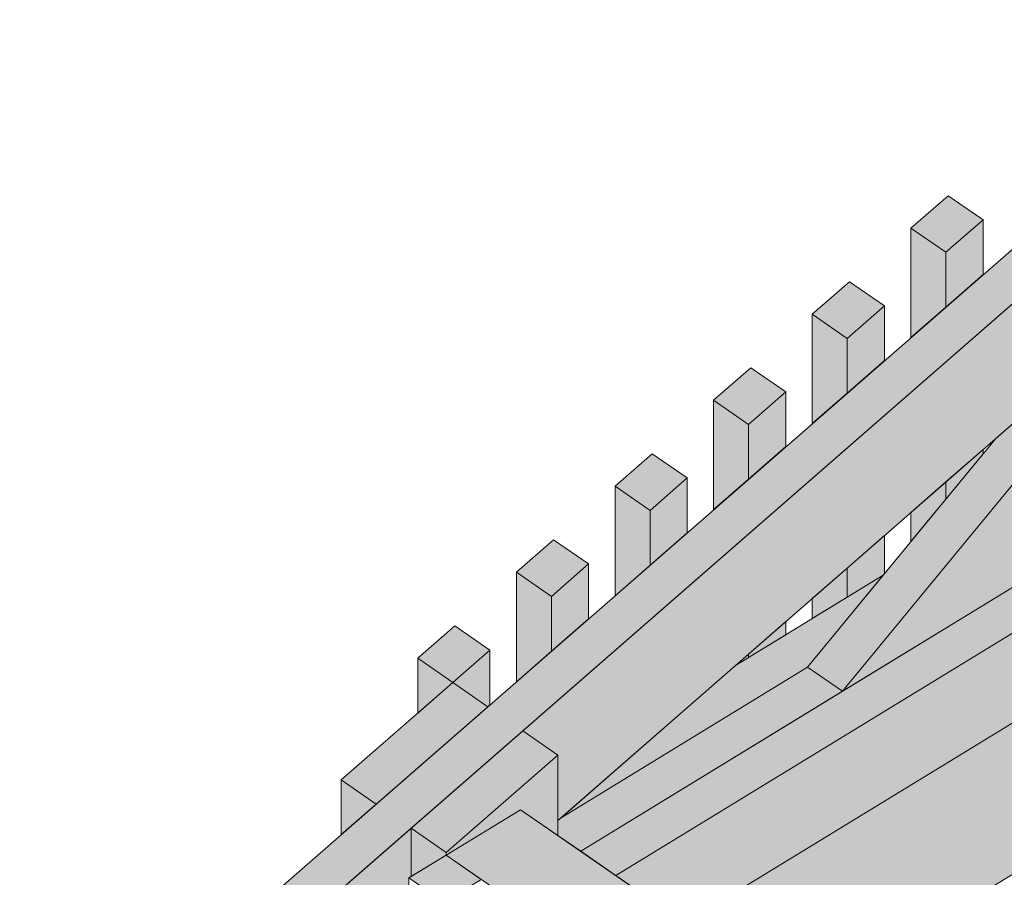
# Model space of a CAD drawing. Header units: millimetres. Extents: x 0 to 1517, y -116 to 725.
# Tile 348 of 501: x 1004 to 1014, y 600 to 608. Entities that reach past the tile are written whole.
import ezdxf

# ---------------------------------------------------------------- set-up
doc = ezdxf.new("R2010")
doc.units = ezdxf.units.MM
doc.layers.add('Ech.1_100', color=7, linetype='Continuous')

msp = doc.modelspace()

# ---------------------------------------------------------------- hatches: boundary and pattern name
at = {"layer": 'Ech.1_100', "linetype": 'Continuous', "lineweight": 5, "true_color": 0xd4c4b3, "transparency": 33554687}
for points in [[(1097.7556, 678.4414), (1097.413, 678.6779), (999.6589, 593.4595), (1000.0015, 593.223), (1097.7556, 678.4414)], [(1009.2497, 601.2853), (1009.5923, 601.0487), (1009.5923, 600.4082), (1031.103, 619.1604), (1031.103, 620.3362), (1009.2497, 601.2853)], [(1010.159, 599.8711), (1031.4456, 612.8726), (1031.103, 613.1092), (1009.8164, 600.1076), (1010.159, 599.8711)], [(1010.8369, 599.403), (1031.4456, 611.9906), (1031.4456, 612.8726), (1010.159, 599.8711), (1010.8369, 599.403)], [(1012.7765, 602.8071), (1011.3323, 601.925), (1009.6242, 600.436), (1012.0369, 601.9096), (1012.7765, 602.8071)], [(1000.134, 592.7506), (1002.3866, 594.1265), (1008.1354, 599.1381), (1008.1354, 599.8465), (1008.1571, 599.8598), (1008.1571, 600.3327), (1000.0015, 593.223), (1000.134, 592.7506)]]:
    msp.add_hatch(color=9, dxfattribs=at).paths.add_polyline_path(points)
at = {"layer": 'Ech.1_100', "linetype": 'Continuous', "lineweight": 5, "true_color": 0xb3b3b3, "transparency": 33554687}
msp.add_hatch(color=253, dxfattribs=at).paths.add_polyline_path([(1011.9741, 598.6177), (1032.5829, 611.2053), (1031.4456, 611.9906), (1010.8369, 599.403), (1011.9741, 598.6177)])
at = {"layer": 'Ech.1_100', "linetype": 'Continuous', "lineweight": 5, "true_color": 0xe0d9d1, "transparency": 33554687}
for points in [[(1012.3795, 601.6731), (1014.1278, 602.7409), (1018.8716, 608.4975), (1015.7882, 605.8095), (1012.3795, 601.6731)], [(1012.0369, 601.9096), (1012.3795, 601.6731), (1015.7882, 605.8095), (1013.8795, 604.1456), (1012.0369, 601.9096)]]:
    msp.add_hatch(color=254, dxfattribs=at).paths.add_polyline_path(points)
at = {"layer": 'Ech.1_100', "linetype": 'Continuous', "lineweight": 5, "true_color": 0xeaddd7, "transparency": 33554687}
for points in [[(1013.7548, 606.2829), (1013.4122, 606.5195), (1013.048, 606.2019), (1013.3906, 605.9654), (1013.7548, 606.2829)], [(1013.3906, 605.9654), (1013.048, 606.2019), (1013.048, 605.1316), (1013.3906, 605.4303), (1013.3906, 605.9654)], [(1013.3906, 605.4303), (1013.7548, 605.7478), (1013.7548, 606.2829), (1013.3906, 605.9654), (1013.3906, 605.4303)], [(1012.7896, 605.4415), (1012.4471, 605.678), (1012.0828, 605.3605), (1012.4254, 605.124), (1012.7896, 605.4415)], [(1012.4254, 604.5888), (1012.7896, 604.9064), (1012.7896, 605.4415), (1012.4254, 605.124), (1012.4254, 604.5888)], [(1012.4254, 605.124), (1012.0828, 605.3605), (1012.0828, 604.2902), (1012.4254, 604.5888), (1012.4254, 605.124)], [(1011.8244, 604.6001), (1011.4819, 604.8366), (1011.1177, 604.5191), (1011.4602, 604.2826), (1011.8244, 604.6001)], [(1011.4602, 603.7474), (1011.8244, 604.0649), (1011.8244, 604.6001), (1011.4602, 604.2826), (1011.4602, 603.7474)], [(1011.4602, 604.2826), (1011.1177, 604.5191), (1011.1177, 603.4488), (1011.4602, 603.7474), (1011.4602, 604.2826)], [(1010.1525, 603.6777), (1010.495, 603.4412), (1010.8592, 603.7587), (1010.5167, 603.9952), (1010.1525, 603.6777)], [(1013.7548, 604.0369), (1013.3906, 603.7194), (1013.3906, 603.5523), (1013.7548, 603.9942), (1013.7548, 604.0369)], [(1010.8592, 603.7587), (1010.495, 603.4412), (1010.495, 602.906), (1010.8592, 603.2235), (1010.8592, 603.7587)], [(1013.3906, 603.7194), (1013.048, 603.4207), (1013.048, 603.1366), (1013.3906, 603.5523), (1013.3906, 603.7194)], [(1010.495, 603.4412), (1010.1525, 603.6777), (1010.1525, 602.6074), (1010.495, 602.906), (1010.495, 603.4412)], [(1009.8941, 602.9173), (1009.5515, 603.1538), (1009.1873, 602.8363), (1009.5298, 602.5998), (1009.8941, 602.9173)], [(1012.4254, 602.5927), (1012.7765, 602.8071), (1012.7896, 602.823), (1012.7896, 603.1955), (1012.4254, 602.8779), (1012.4254, 602.5927)], [(1009.5298, 602.5998), (1009.1873, 602.8363), (1009.1873, 601.766), (1009.5298, 602.0646), (1009.5298, 602.5998)], [(1009.5298, 602.0646), (1009.8941, 602.3821), (1009.8941, 602.9173), (1009.5298, 602.5998), (1009.5298, 602.0646)], [(1012.0828, 602.3834), (1012.4254, 602.5927), (1012.4254, 602.8779), (1012.0828, 602.5793), (1012.0828, 602.3834)], [(1011.4602, 602.0031), (1011.8244, 602.2256), (1011.8244, 602.354), (1011.4602, 602.0365), (1011.4602, 602.0031)], [(1008.2221, 601.9949), (1008.5646, 601.7583), (1008.9289, 602.0759), (1008.5863, 602.3124), (1008.2221, 601.9949)], [(1008.5646, 601.7583), (1008.9072, 601.5218), (1008.9289, 601.5407), (1008.9289, 602.0759), (1008.5646, 601.7583)], [(1008.5646, 601.7583), (1008.2221, 601.9949), (1008.2221, 601.4597), (1008.5646, 601.7583)], [(1011.3323, 601.925), (1011.4602, 602.0031), (1011.4602, 602.0365), (1011.3323, 601.925)], [(1008.478, 599.61), (1008.8422, 599.8324), (1008.4996, 600.069), (1008.1354, 599.8465), (1008.478, 599.61)]]:
    msp.add_hatch(color=254, dxfattribs=at).paths.add_polyline_path(points)
at = {"layer": 'Ech.1_100', "linetype": 'Continuous', "lineweight": 5, "true_color": 0xf7d1b3, "transparency": 33554687}
msp.add_hatch(color=254, dxfattribs=at).paths.add_polyline_path([(1009.8164, 600.1076), (1012.3795, 601.6731), (1012.0369, 601.9096), (1009.6242, 600.436), (1009.5923, 600.4082), (1009.5923, 600.2624), (1009.8164, 600.1076)])
at = {"layer": 'Ech.1_100', "linetype": 'Continuous', "lineweight": 5, "true_color": 0xe0c8b3, "transparency": 33554687}
for points in [[(1008.9072, 601.5218), (1008.5646, 601.7583), (1007.472, 600.8058), (1007.8145, 600.5693), (1008.9072, 601.5218)], [(1008.1571, 600.3327), (1008.4996, 600.0962), (1009.5923, 601.0487), (1009.2497, 601.2853), (1008.1571, 600.3327)], [(1008.4996, 600.069), (1009.2281, 600.5139), (1009.5923, 600.2624), (1009.5923, 601.0487), (1008.4996, 600.0962), (1008.4996, 600.069)], [(1007.8145, 600.5693), (1007.472, 600.8058), (1007.472, 600.2706), (1007.8145, 600.5693)], [(1008.1571, 599.8598), (1008.4996, 600.069), (1008.4996, 600.0962), (1008.1571, 600.3327), (1008.1571, 599.8598)]]:
    msp.add_hatch(color=9, dxfattribs=at).paths.add_polyline_path(points)
at = {"layer": 'Ech.1_100', "linetype": 'Continuous', "lineweight": 5, "true_color": 0xe0d1b3, "transparency": 33554687}
msp.add_hatch(color=254, dxfattribs=at).paths.add_polyline_path([(1009.2281, 600.5139), (1008.4996, 600.069), (1031.4507, 584.2213), (1031.4507, 584.2485), (1032.04, 584.7622), (1009.2281, 600.5139)])

# ---------------------------------------------------------------- linework, layer by layer
at = {"layer": 'Ech.1_100', "color": 7, "linetype": 'Continuous', "lineweight": 5}
for points in [[(1097.7556, 678.4414), (1097.413, 678.6779), (999.6589, 593.4595), (1000.0015, 593.223), (1097.7556, 678.4414)], [(1009.2497, 601.2853), (1009.5923, 601.0487), (1009.5923, 600.4082), (1031.103, 619.1604), (1031.103, 620.3362), (1009.2497, 601.2853)], [(1010.159, 599.8711), (1031.4456, 612.8726), (1031.103, 613.1092), (1009.8164, 600.1076), (1010.159, 599.8711)], [(1010.8369, 599.403), (1031.4456, 611.9906), (1031.4456, 612.8726), (1010.159, 599.8711), (1010.8369, 599.403)], [(1011.9741, 598.6177), (1032.5829, 611.2053), (1031.4456, 611.9906), (1010.8369, 599.403), (1011.9741, 598.6177)], [(1012.3795, 601.6731), (1014.1278, 602.7409), (1018.8716, 608.4975), (1015.7882, 605.8095), (1012.3795, 601.6731)], [(1013.7548, 606.2829), (1013.4122, 606.5195), (1013.048, 606.2019), (1013.3906, 605.9654), (1013.7548, 606.2829)], [(1013.3906, 605.9654), (1013.048, 606.2019), (1013.048, 605.1316), (1013.3906, 605.4303), (1013.3906, 605.9654)], [(1013.3906, 605.4303), (1013.7548, 605.7478), (1013.7548, 606.2829), (1013.3906, 605.9654), (1013.3906, 605.4303)], [(1012.0369, 601.9096), (1012.3795, 601.6731), (1015.7882, 605.8095), (1013.8795, 604.1456), (1012.0369, 601.9096)], [(1012.7896, 605.4415), (1012.4471, 605.678), (1012.0828, 605.3605), (1012.4254, 605.124), (1012.7896, 605.4415)], [(1012.4254, 604.5888), (1012.7896, 604.9064), (1012.7896, 605.4415), (1012.4254, 605.124), (1012.4254, 604.5888)], [(1012.4254, 605.124), (1012.0828, 605.3605), (1012.0828, 604.2902), (1012.4254, 604.5888), (1012.4254, 605.124)], [(1011.8244, 604.6001), (1011.4819, 604.8366), (1011.1177, 604.5191), (1011.4602, 604.2826), (1011.8244, 604.6001)], [(1011.4602, 603.7474), (1011.8244, 604.0649), (1011.8244, 604.6001), (1011.4602, 604.2826), (1011.4602, 603.7474)], [(1011.4602, 604.2826), (1011.1177, 604.5191), (1011.1177, 603.4488), (1011.4602, 603.7474), (1011.4602, 604.2826)], [(1010.1525, 603.6777), (1010.495, 603.4412), (1010.8592, 603.7587), (1010.5167, 603.9952), (1010.1525, 603.6777)], [(1013.7548, 604.0369), (1013.3906, 603.7194), (1013.3906, 603.5523), (1013.7548, 603.9942), (1013.7548, 604.0369)], [(1010.8592, 603.7587), (1010.495, 603.4412), (1010.495, 602.906), (1010.8592, 603.2235), (1010.8592, 603.7587)], [(1013.3906, 603.7194), (1013.048, 603.4207), (1013.048, 603.1366), (1013.3906, 603.5523), (1013.3906, 603.7194)], [(1010.495, 603.4412), (1010.1525, 603.6777), (1010.1525, 602.6074), (1010.495, 602.906), (1010.495, 603.4412)], [(1009.8941, 602.9173), (1009.5515, 603.1538), (1009.1873, 602.8363), (1009.5298, 602.5998), (1009.8941, 602.9173)], [(1012.4254, 602.5927), (1012.7765, 602.8071), (1012.7896, 602.823), (1012.7896, 603.1955), (1012.4254, 602.8779), (1012.4254, 602.5927)], [(1009.5298, 602.5998), (1009.1873, 602.8363), (1009.1873, 601.766), (1009.5298, 602.0646), (1009.5298, 602.5998)], [(1009.5298, 602.0646), (1009.8941, 602.3821), (1009.8941, 602.9173), (1009.5298, 602.5998), (1009.5298, 602.0646)], [(1012.0828, 602.3834), (1012.4254, 602.5927), (1012.4254, 602.8779), (1012.0828, 602.5793), (1012.0828, 602.3834)], [(1012.7765, 602.8071), (1011.3323, 601.925), (1009.6242, 600.436), (1012.0369, 601.9096), (1012.7765, 602.8071)], [(1011.4602, 602.0031), (1011.8244, 602.2256), (1011.8244, 602.354), (1011.4602, 602.0365), (1011.4602, 602.0031)], [(1008.2221, 601.9949), (1008.5646, 601.7583), (1008.9289, 602.0759), (1008.5863, 602.3124), (1008.2221, 601.9949)], [(1008.5646, 601.7583), (1008.9072, 601.5218), (1008.9289, 601.5407), (1008.9289, 602.0759), (1008.5646, 601.7583)], [(1008.5646, 601.7583), (1008.2221, 601.9949), (1008.2221, 601.4597), (1008.5646, 601.7583)], [(1011.3323, 601.925), (1011.4602, 602.0031), (1011.4602, 602.0365), (1011.3323, 601.925)], [(1009.8164, 600.1076), (1012.3795, 601.6731), (1012.0369, 601.9096), (1009.6242, 600.436), (1009.5923, 600.4082), (1009.5923, 600.2624), (1009.8164, 600.1076)], [(1008.9072, 601.5218), (1008.5646, 601.7583), (1007.472, 600.8058), (1007.8145, 600.5693), (1008.9072, 601.5218)], [(1008.1571, 600.3327), (1008.4996, 600.0962), (1009.5923, 601.0487), (1009.2497, 601.2853), (1008.1571, 600.3327)], [(1008.4996, 600.069), (1009.2281, 600.5139), (1009.5923, 600.2624), (1009.5923, 601.0487), (1008.4996, 600.0962), (1008.4996, 600.069)], [(1007.8145, 600.5693), (1007.472, 600.8058), (1007.472, 600.2706), (1007.8145, 600.5693)], [(1009.2281, 600.5139), (1008.4996, 600.069), (1031.4507, 584.2213), (1031.4507, 584.2485), (1032.04, 584.7622), (1009.2281, 600.5139)], [(1000.134, 592.7506), (1002.3866, 594.1265), (1008.1354, 599.1381), (1008.1354, 599.8465), (1008.1571, 599.8598), (1008.1571, 600.3327), (1000.0015, 593.223), (1000.134, 592.7506)], [(1008.1571, 599.8598), (1008.4996, 600.069), (1008.4996, 600.0962), (1008.1571, 600.3327), (1008.1571, 599.8598)], [(1008.478, 599.61), (1008.8422, 599.8324), (1008.4996, 600.069), (1008.1354, 599.8465), (1008.478, 599.61)]]:
    msp.add_lwpolyline(points, close=True, dxfattribs=at)

doc.saveas('drawing.dxf')
